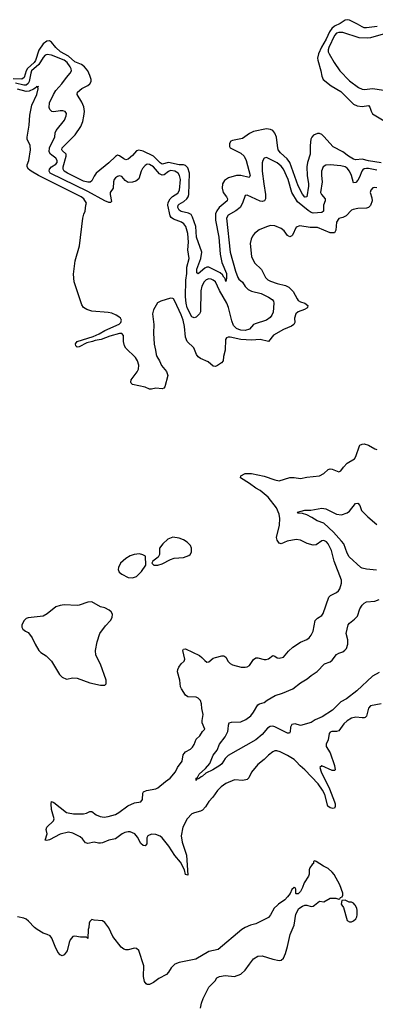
# Model space of a CAD drawing. Header units: inches. Extents: x 1473912 to 1647258, y 640388 to 773423.
# Tile 418 of 420: x 1594490 to 1597834, y 709068 to 718312. Entities that reach past the tile are written whole.
import ezdxf

# ---------------------------------------------------------------- set-up
doc = ezdxf.new("R2010")
doc.units = ezdxf.units.IN
doc.header["$MEASUREMENT"] = 0
doc.layers.add('B5790', color=7, linetype='Continuous')
doc.layers.add('B5791', color=7, linetype='Continuous')

msp = doc.modelspace()

# ---------------------------------------------------------------- linework, layer by layer
at = {"layer": 'B5790', "color": 5, "elevation": 720}
for points in [[(1596914.7, 710000), (1596884.7, 709970), (1596850, 709908), (1596830, 709882), (1596710, 709822.7), (1596662, 709810), (1596610, 709789.2), (1596578, 709770), (1596356.4, 709583.6), (1596270, 709562.7), (1596148.1, 709491.9), (1595990, 709459.8), (1595950, 709444), (1595913.4, 709410), (1595890.3, 709370), (1595870.9, 709349.1), (1595798, 709310), (1595750, 709273.3), (1595710, 709253.6), (1595690, 709254.5), (1595680.1, 709260.1), (1595663.3, 709283.3), (1595656, 709330), (1595657.6, 709430), (1595610, 709575.1), (1595590, 709591.6), (1595570, 709594), (1595510, 709580.5), (1595490, 709580.5), (1595470, 709585.6), (1595443.5, 709603.5), (1595366.6, 709706.6), (1595330, 709786), (1595290, 709837.2), (1595270, 709852), (1595190, 709858), (1595170, 709866), (1595150, 709846), (1595144.7, 709830), (1595142, 709790), (1595134, 709770), (1595130, 709686), (1595118, 709698), (1595062, 709698), (1595010, 709709.2), (1594990, 709705.2), (1594966.6, 709673.4), (1594956.3, 709650), (1594937.3, 709570), (1594910, 709534), (1594890, 709524), (1594870, 709534), (1594850, 709559), (1594822.9, 709610), (1594794, 709690), (1594778, 709710), (1594750, 709724.2), (1594710, 709735.8), (1594653.6, 709770), (1594628.3, 709790), (1594573.6, 709850), (1594550, 709866.6), (1594530, 709876.9), (1594470, 709891.2)], [(1596191.8, 709031.8), (1596199.4, 709080.6), (1596216.1, 709123.9), (1596270, 709230.7), (1596329, 709290), (1596343.7, 709316.3), (1596369.4, 709330.6), (1596420.9, 709339.1), (1596510, 709330.6), (1596570, 709353), (1596612, 709390), (1596650, 709446.8), (1596690, 709496), (1596730, 709520.7), (1596770, 709522.8), (1596870, 709490.7), (1596930, 709478.8), (1596950, 709482.8), (1596970, 709501), (1596990, 709544.7), (1597009.5, 709610), (1597035.1, 709724.9), (1597072.7, 709810), (1597086, 709914), (1597113.6, 709966.4), (1597149, 709991), (1597170, 709998), (1597190, 709998), (1597230, 709986.8), (1597250, 709990.8), (1597262.2, 710000)], [(1597520.5, 710000), (1597536, 709976), (1597570, 709854), (1597590, 709842), (1597610, 709842), (1597630, 709852), (1597650, 709872), (1597659, 709890), (1597664, 709910), (1597664, 709950), (1597659, 709970), (1597644.6, 710000)]]:
    msp.add_lwpolyline(points, dxfattribs=at)
at = {"layer": 'B5791', "color": 5}
for points, elevation in [([(1597850.7, 718249.3), (1597750, 718233.7), (1597730, 718235.5), (1597710, 718243.7), (1597668.1, 718270), (1597590, 718308.7), (1597570, 718311.7), (1597550, 718306.7), (1597503.4, 718276.6), (1597450, 718251.1), (1597424.9, 718230), (1597402.8, 718197.2), (1597371.7, 718128.3), (1597326.8, 718053.2), (1597299, 717990), (1597290.8, 717950.9), (1597293.1, 717933.1), (1597321.6, 717830), (1597330, 717783), (1597344.7, 717750), (1597418.5, 717690), (1597510, 717636.3), (1597630, 717517.7), (1597664.2, 717504.2), (1597710, 717497), (1597770, 717505.2), (1597783.6, 717490), (1597793.8, 717453.8), (1597808.9, 717428.9), (1597932.6, 717352.6)], 640), ([(1597890, 716966.4), (1597770, 716986.6), (1597710, 717002.3), (1597650, 716995.8), (1597630, 717001.7), (1597580.7, 717030), (1597530, 717072.5), (1597438, 717118), (1597350, 717216.4), (1597330, 717233.7), (1597310, 717243.5), (1597290, 717243.5), (1597253.9, 717226.1), (1597237.4, 717210), (1597227.8, 717190), (1597221.4, 717130), (1597221.9, 717050), (1597196, 716970), (1597189, 716930), (1597193, 716850), (1597207.3, 716770), (1597206.8, 716750), (1597191.4, 716648.6), (1597175.1, 716644.9), (1597170, 716645.5), (1597150, 716674.5), (1597110, 716750.8), (1597031.6, 716971.6), (1597006.1, 717006.1), (1596941.3, 717061.3), (1596922.1, 717090), (1596913.2, 717130), (1596905.2, 717210), (1596890, 717246.4), (1596869.9, 717269.9), (1596850, 717281.3), (1596810, 717286.5), (1596690, 717262.1), (1596650, 717242.3), (1596583.9, 717196.1), (1596490, 717178.2), (1596477.1, 717170), (1596463.3, 717150), (1596462.7, 717122.7), (1596470, 717109.3), (1596570, 717059.4), (1596602.5, 717030), (1596620.4, 716990), (1596657.1, 716850), (1596648.9, 716831.1), (1596570, 716849), (1596530, 716847.6), (1596454.3, 716825.7), (1596417, 716803), (1596397.6, 716770), (1596393.3, 716730), (1596403.5, 716690), (1596435, 716650), (1596445, 716630), (1596440.6, 716610), (1596365.6, 716550), (1596342.9, 716517.1), (1596333.1, 716490), (1596331.3, 716430), (1596364, 716270), (1596374.7, 716110), (1596392.3, 716032.3), (1596433.9, 715930), (1596435, 715885), (1596430, 715854), (1596422.7, 715882.7), (1596410, 715894), (1596397.1, 715917.1), (1596376, 715936), (1596270, 715989.3), (1596250, 715989.9), (1596230, 715980.2), (1596170, 715925.6), (1596155.1, 715935.1), (1596157.1, 715970), (1596194.4, 716070), (1596203.7, 716130), (1596152.1, 716270), (1596146.5, 716370), (1596116.7, 716456.7), (1596101.9, 716481.9), (1596076.9, 716496.9), (1596009.8, 716510), (1595990, 716522), (1595977.1, 716550), (1595980.2, 716570), (1595990, 716580.5), (1596033.6, 716606.4), (1596061.7, 716630), (1596074.9, 716650), (1596080.6, 716670), (1596085.8, 716870), (1596070, 716920.7), (1596050, 716942.3), (1596030, 716947.9), (1595990, 716948.5), (1595890, 716971.2), (1595830, 716955.8), (1595810, 716967.6), (1595748.8, 717030), (1595650, 717077.5), (1595610, 717087.4), (1595590, 717080.7), (1595550, 717036.2), (1595510, 717003.4), (1595490, 716997.5), (1595470, 717005), (1595430, 717035.1), (1595410, 717038.9), (1595390, 717026.6), (1595330, 716967.6), (1595210.3, 716870), (1595190, 716842.4), (1595170, 716797.6), (1595152.2, 716787.8), (1595130, 716787.5), (1595090, 716796.6), (1594940.8, 716870), (1594910, 716890.7), (1594898.8, 716910), (1594898.9, 716930), (1594927.5, 717030), (1594927.7, 717047.7), (1594890, 717083.5), (1594886.4, 717090), (1594889.9, 717110), (1595011.2, 717230), (1595065.6, 717310), (1595082.9, 717357.1), (1595094.2, 717405.8), (1595098.8, 717450), (1595094.2, 717494.2), (1595076.1, 717536.1), (1595029.7, 717610), (1595032.8, 717630), (1595074.7, 717665.3), (1595130, 717693.5), (1595150, 717709.3), (1595161.2, 717730), (1595163.8, 717750), (1595151.2, 717788.8), (1595130.5, 717830), (1595100.1, 717870), (1595070.2, 717890.2), (1595010, 717917.3), (1594950.1, 717970.1), (1594873.3, 718010), (1594829.7, 718049.7), (1594790, 718099.5), (1594770, 718111.7), (1594744.2, 718110), (1594710, 718086.5), (1594670, 718025.6), (1594640, 717930), (1594625.9, 717910), (1594565.2, 717854.8), (1594551, 717830), (1594532.6, 717770), (1594510, 717752.7), (1594430, 717757.4)], 640), ([(1597930, 718181.1), (1597790, 718140.2), (1597756.7, 718136.7), (1597681.8, 718141.8), (1597530, 718192.1), (1597490, 718192.3), (1597470, 718183.9), (1597450, 718162.3), (1597396.1, 718050), (1597390.2, 718030), (1597392.1, 718010), (1597399.2, 717990), (1597446.7, 717910), (1597500.8, 717830), (1597590, 717736.9), (1597676, 717676), (1597710, 717658.9), (1597730, 717657.1), (1597810, 717666.7), (1597910, 717651.6)], 660), ([(1597850, 716900.3), (1597770, 716916), (1597750, 716916), (1597730, 716912.4), (1597717.1, 716902.9), (1597707.1, 716890), (1597686.5, 716833.5), (1597670, 716804.5), (1597650, 716782.7), (1597630, 716781.6), (1597610.4, 716850), (1597590, 716890.7), (1597570, 716917.3), (1597550, 716929.8), (1597510, 716938.9), (1597410, 716949.7), (1597370, 716946.3), (1597344.9, 716930), (1597327.1, 716890), (1597327.1, 716850), (1597335, 716790), (1597320.2, 716690), (1597329.1, 716670), (1597363.5, 716630), (1597362.3, 716610), (1597347.2, 716570), (1597345.7, 716514.3), (1597330, 716501.4), (1597250, 716496.3), (1597230, 716503.2), (1597201.7, 716521.7), (1597101, 716601), (1597048.8, 716690), (1597014.2, 716810), (1596970, 716908.4), (1596950, 716935.3), (1596910, 716967.9), (1596830, 717009.6), (1596810, 717018), (1596790, 717013.2), (1596777.1, 716990), (1596771.8, 716968.2), (1596769.3, 716890.7), (1596784.5, 716770), (1596803, 716670), (1596802.2, 716630), (1596793.1, 716610), (1596770, 716603.5), (1596751.6, 716608.5), (1596630, 716664.2), (1596610, 716662.7), (1596585.6, 716590), (1596563.2, 716550), (1596523.5, 716516.5), (1596450, 716477.2), (1596434.2, 716450), (1596470, 716130.7), (1596518.9, 715950), (1596541.4, 715890), (1596550, 715877.3), (1596586.3, 715846.3), (1596610, 715808.1), (1596639.6, 715779.6), (1596670, 715762.4), (1596759.8, 715739.8), (1596830, 715708), (1596865, 715685), (1596875.6, 715670), (1596880.6, 715650), (1596873.7, 715566.3), (1596862.5, 715537.5), (1596845.5, 715514.5), (1596810, 715491.3), (1596703, 715457), (1596690, 715449.6), (1596652.2, 715407.8), (1596610, 715393.5), (1596570, 715397.3), (1596550, 715403.9), (1596530, 715414), (1596502, 715442), (1596484.1, 715484.1), (1596453.5, 715610), (1596439.2, 715650), (1596368.3, 715768.3), (1596330.6, 715850), (1596310, 715867.9), (1596290, 715876.3), (1596270, 715879.1), (1596243.2, 715870), (1596224.3, 715850), (1596202.6, 715810), (1596193.2, 715766.8), (1596189.5, 715570), (1596179.8, 715550), (1596150, 715520.5), (1596130, 715514.3), (1596110, 715521.7), (1596066.2, 715606.2), (1596054.5, 715650), (1596051, 715709), (1596053.8, 715866.2), (1596062.5, 715930), (1596060.6, 715990), (1596082.8, 716070), (1596072.7, 716150), (1596076.5, 716223.5), (1596070, 716303.7), (1596052.8, 716370), (1596035, 716395), (1596011.1, 716410), (1595937.7, 716437.7), (1595915.3, 716455.3), (1595906.2, 716470), (1595884.7, 716570), (1595885.7, 716594.3), (1595904.7, 716630), (1595927.7, 716652.3), (1595976.5, 716683.5), (1595993.3, 716710), (1596002.8, 716810), (1595994.1, 716850), (1595979.4, 716870), (1595950, 716888.7), (1595910, 716895.2), (1595890, 716885.9), (1595850, 716855.4), (1595830, 716852.6), (1595805, 716865), (1595750, 716929.9), (1595710, 716953), (1595690, 716954), (1595670, 716942.6), (1595645.7, 716914.3), (1595633.4, 716890), (1595610, 716818.7), (1595583.5, 716796.5), (1595550, 716785.6), (1595510, 716784.4), (1595480.7, 716800.7), (1595450, 716840.7), (1595430, 716846.6), (1595410, 716841), (1595390, 716826), (1595379.6, 716810), (1595373.8, 716790), (1595370.3, 716730), (1595342.6, 716690), (1595341.7, 716670), (1595355.1, 716604.9), (1595343.4, 716596.6), (1595330, 716596.2), (1595290, 716610.4), (1595130, 716697.8), (1594777.7, 716870), (1594767.9, 716890), (1594771.7, 716910), (1594790.3, 716929.7), (1594830, 716954), (1594841.8, 716970), (1594842.2, 716990), (1594830, 717011.1), (1594778.6, 717050), (1594769.1, 717070), (1594771.7, 717110), (1594781.8, 717138.2), (1594820.9, 717210), (1594822.6, 717250), (1594832.2, 717270), (1594911, 717370), (1594928, 717410), (1594929.6, 717429.6), (1594918, 717450), (1594896.8, 717456.8), (1594870, 717456.8), (1594810, 717446), (1594791.3, 717451.3), (1594774.5, 717470), (1594768.2, 717488.2), (1594771.1, 717530), (1594808.1, 717610), (1594830, 717646.3), (1594885.7, 717710), (1594929.5, 717770.5), (1594966.6, 717810), (1594976.1, 717830), (1594974.6, 717850), (1594964.3, 717870), (1594935.4, 717910), (1594910, 717931.8), (1594790, 717979.1), (1594750, 717984.3), (1594730, 717978.3), (1594710, 717956.5), (1594669.4, 717890), (1594602.8, 717830), (1594594.1, 717810), (1594578.8, 717730), (1594568.6, 717711.4), (1594550, 717698.3), (1594530, 717697.1), (1594450, 717717)], 660), ([(1597850, 716734), (1597830, 716737), (1597810, 716732.3), (1597790.8, 716710), (1597785.5, 716690), (1597800.6, 716640.6), (1597804.9, 716610), (1597790, 716567), (1597770.3, 716549.8), (1597750, 716543), (1597670, 716537.7), (1597624.7, 716530), (1597610, 716522.7), (1597558.8, 716470), (1597530, 716454), (1597490, 716445.6), (1597470.3, 716410), (1597463.2, 716336.8), (1597450, 716309.7), (1597410, 716311.7), (1597290, 716360.4), (1597221.1, 716361.1), (1597123.4, 716376.6), (1597090, 716365.2), (1597056.3, 716290), (1597050, 716281.2), (1597030, 716272.7), (1597010, 716287), (1596976.3, 716330), (1596950, 716352.4), (1596890, 716376.8), (1596850, 716380.5), (1596810, 716368), (1596742.5, 716337.5), (1596696.9, 716303.1), (1596679.3, 716280.7), (1596665.7, 716250), (1596658.3, 716210), (1596670.3, 716090), (1596698.7, 716030), (1596765.1, 715965.1), (1596802.6, 715890), (1596824.4, 715870), (1596850, 715856.9), (1596910, 715833.6), (1596990, 715816.2), (1597022.1, 715802.1), (1597061.3, 715761.3), (1597098.2, 715690), (1597110, 715675.2), (1597130, 715662.8), (1597171.7, 715650), (1597198.9, 715630), (1597197.8, 715610), (1597190, 715602.9), (1597167.4, 715590), (1597108.9, 715570), (1597085.8, 715550), (1597075.2, 715510), (1597076.2, 715470), (1597067.6, 715450), (1597045.7, 715434.3), (1596970, 715402.5), (1596878.2, 715350), (1596830.2, 715289.8), (1596750, 715308.2), (1596670, 715302.8), (1596570, 715310.7), (1596470.2, 715329.8), (1596449.2, 715330.8), (1596434.6, 715325.4), (1596424.9, 715310), (1596422.2, 715210), (1596406, 715150), (1596402.2, 715110), (1596387.9, 715090), (1596350, 715064), (1596330, 715055.9), (1596310, 715060.3), (1596261.3, 715101.3), (1596190.3, 715130.3), (1596170, 715145.2), (1596152.2, 715170), (1596127.6, 715230), (1596064.1, 715290), (1596048.8, 715330), (1596040.2, 715430), (1596027.8, 715490), (1596010, 715539.7), (1595950, 715669.4), (1595935.1, 715690), (1595930, 715695.1), (1595910, 715697.3), (1595817.3, 715670), (1595785.6, 715654.4), (1595750, 715587), (1595740.6, 715550), (1595750.9, 715450), (1595749.2, 715369.2), (1595755.4, 715264.6), (1595768.9, 715210), (1595772.3, 715170), (1595779.6, 715150), (1595804.6, 715110), (1595824.3, 715064.3), (1595870, 715008.8), (1595884, 714970), (1595853.9, 714866.1), (1595846.4, 714853.6), (1595830, 714845.8), (1595770, 714852.8), (1595730, 714841.8), (1595710, 714844.2), (1595670, 714863.2), (1595550, 714887.8), (1595539.5, 714899.5), (1595534.8, 714910), (1595539.5, 714930), (1595595.4, 715004.6), (1595607.9, 715030), (1595609.9, 715070), (1595597.6, 715110), (1595579.4, 715139.4), (1595490, 715227.1), (1595476.2, 715250), (1595466.9, 715290), (1595467.4, 715347.4), (1595450, 715365.3), (1595430, 715365.8), (1595339.3, 715340.7), (1595255.6, 715310), (1595198.9, 715301.1), (1595174, 715290), (1595122.4, 715277.6), (1595050, 715241.5), (1595030, 715238.3), (1595017.8, 715250), (1595013.7, 715270), (1595029.6, 715290.4), (1595181.8, 715338.2), (1595238.2, 715361.8), (1595290, 715395), (1595426.4, 715453.6), (1595441.7, 715470), (1595446.4, 715490), (1595436.8, 715510), (1595422.6, 715522.6), (1595399, 715539), (1595356.7, 715556.7), (1595323.1, 715563.1), (1595170, 715575.2), (1595123.1, 715590), (1595089.6, 715610), (1595073.4, 715633.4), (1595004.2, 715850), (1594997.7, 715922.3), (1595012.3, 716047.7), (1595052.3, 716190), (1595085.6, 716450), (1595093.6, 716486.4), (1595106.3, 716513.7), (1595112.7, 716570), (1595119.3, 716590), (1595093.6, 716630), (1595069.1, 716650), (1594668.3, 716848.3), (1594599.1, 716890), (1594574.8, 716910), (1594560.3, 716930), (1594559.2, 716950), (1594575, 716990), (1594590.7, 717090), (1594589.7, 717130), (1594561.1, 717190), (1594560.4, 717210), (1594578.5, 717321.5), (1594585.5, 717414.5), (1594605.4, 717510), (1594650.6, 717610), (1594662.7, 717662.7), (1594661.2, 717678.8), (1594666, 717686), (1594658, 717682), (1594650, 717686), (1594644.4, 717675.6), (1594620.9, 717659.1), (1594578.8, 717641.2), (1594550, 717638.1), (1594470, 717660.1)], 680), ([(1597890.2, 711889.8), (1597788, 711870), (1597768.7, 711850), (1597750, 711772.7), (1597738.2, 711761.8), (1597730, 711756.9), (1597710, 711756.4), (1597650, 711763.5), (1597610, 711753.7), (1597570, 711729.7), (1597538.2, 711701.8), (1597490, 711636.9), (1597470, 711629.7), (1597426.8, 711630), (1597410, 711623), (1597398.9, 711610), (1597390, 711552.7), (1597371.1, 711510), (1597372.3, 711490), (1597410.1, 711430.1), (1597449, 711310), (1597457.1, 711270), (1597450, 711262), (1597430, 711262.6), (1597330, 711306.6), (1597313.4, 711290), (1597326.5, 711250), (1597405, 711090), (1597451.7, 710970), (1597456.4, 710950), (1597455.5, 710924.5), (1597450.5, 710909.5), (1597434.9, 710905.1), (1597410, 710912.3), (1597388.5, 710930), (1597359.6, 711039.6), (1597338.9, 711078.9), (1597297.3, 711137.3), (1597170, 711268.3), (1597126.6, 711306.6), (1597090, 711348.7), (1597070, 711366.2), (1597010, 711403), (1596938.2, 711438.2), (1596907, 711447), (1596890, 711447.1), (1596870, 711439.8), (1596830, 711408.5), (1596790, 711366), (1596730, 711319.7), (1596671.6, 711248.4), (1596645, 711195), (1596630, 711177.4), (1596590, 711170.8), (1596510, 711174.8), (1596430, 711142), (1596384.9, 711110), (1596350, 711074.5), (1596306.8, 711013.2), (1596268.6, 710971.4), (1596238.9, 710921), (1596210.2, 710889.8), (1596190, 710880.3), (1596133.2, 710866.8), (1596110, 710855.6), (1596064, 710810), (1596025.3, 710730), (1596008.4, 710650), (1596018, 710590), (1596058.8, 710470), (1596070, 710282), (1596050, 710286.6), (1596039.2, 710330), (1596003, 710403), (1595950, 710466.4), (1595891.5, 710551.5), (1595828.7, 710630), (1595810, 710646.8), (1595770, 710663.5), (1595730, 710664.5), (1595695.8, 710650), (1595686.4, 710630), (1595685.2, 710574.8), (1595670, 710556.4), (1595650, 710557.8), (1595630, 710578), (1595597.4, 710637.4), (1595573, 710670), (1595530, 710687.8), (1595510, 710688.6), (1595479.1, 710680.9), (1595452.7, 710667.3), (1595390, 710623.1), (1595330, 710609.8), (1595270, 710583.1), (1595250, 710579.8), (1595230, 710579.7), (1595190, 710591.3), (1595130, 710578.7), (1595121.4, 710581.5), (1595110, 710585.6), (1595082.2, 710622.2), (1595060.5, 710640.5), (1594990, 710674), (1594950, 710685.1), (1594870, 710665.3), (1594770, 710611.3), (1594746.3, 710606.3), (1594729.5, 710610), (1594747.8, 710670), (1594740.9, 710710), (1594746, 710730), (1594809.6, 710790), (1594815.6, 710810), (1594790, 710898), (1594785.6, 710950), (1594790, 710971.3), (1594810, 710962.8), (1594930, 710870.4), (1594945.7, 710865.7), (1594997.6, 710857.6), (1595090, 710858), (1595117.1, 710862.9), (1595150, 710877.6), (1595170, 710878.4), (1595210, 710847.6), (1595247.3, 710830), (1595285.8, 710825.8), (1595320.9, 710830), (1595390, 710851.2), (1595423, 710870), (1595508.3, 710931.7), (1595570, 710958.5), (1595629.7, 710970.3), (1595644.2, 710990), (1595647.6, 711050), (1595655.6, 711064.4), (1595683, 711077), (1595770, 711090.2), (1595790, 711099.7), (1595860.5, 711159.5), (1595905.3, 711190), (1595956.1, 711250), (1595975.7, 711290), (1596017.8, 711350), (1596028.3, 711410), (1596036.2, 711423.8), (1596050, 711437.5), (1596095.9, 711464.1), (1596116.7, 711483.3), (1596131.5, 711508.5), (1596150, 711558.2), (1596182.9, 711590), (1596210, 711630.5), (1596232.3, 711650), (1596207.5, 711710), (1596205.8, 711734.2), (1596215.4, 711790), (1596204.3, 711844.3), (1596201.1, 711890), (1596190, 711921), (1596170, 711942), (1596150, 711951.2), (1596070, 711955.6), (1596050, 711972), (1596011.3, 712030), (1596003, 712050), (1595996.3, 712110), (1595972.9, 712190), (1595976.5, 712210), (1595987.7, 712232.3), (1596010, 712263.7), (1596038, 712290), (1596042, 712310), (1596024.7, 712390), (1596030, 712402.8), (1596050, 712404.9), (1596182, 712342), (1596204.5, 712324.4), (1596230, 712295.3), (1596250, 712281.7), (1596270, 712283.7), (1596310, 712316.4), (1596330, 712325.3), (1596390, 712340.5), (1596410, 712340.5), (1596428.4, 712328.4), (1596450, 712286.8), (1596470, 712266.8), (1596490, 712256), (1596574.4, 712234.4), (1596610, 712232.4), (1596630, 712236.4), (1596650, 712248.4), (1596690, 712306), (1596710, 712320.7), (1596730, 712322), (1596790, 712306.4), (1596806.6, 712306.6), (1596830, 712312.2), (1596870, 712342), (1596890, 712335.5), (1596910, 712321.6), (1596930, 712316.4), (1596970, 712328.2), (1597016.8, 712383.2), (1597058, 712422), (1597130.9, 712469.1), (1597190, 712493), (1597211.6, 712510), (1597230, 712533), (1597249.7, 712570), (1597269.8, 712670.2), (1597290, 712694.4), (1597330, 712719.3), (1597342.7, 712737.3), (1597396.2, 712890), (1597412.7, 712907.3), (1597470, 712934.4), (1597488.6, 712951.4), (1597499.7, 712970), (1597517.5, 713022.5), (1597516.4, 713050), (1597448.1, 713228.1), (1597423.2, 713330), (1597391.9, 713390), (1597376.2, 713410), (1597350, 713422.7), (1597330, 713418.5), (1597277.2, 713382.8), (1597250, 713379.1), (1597193.8, 713393.8), (1597130, 713427), (1597090, 713431.6), (1597004.8, 713415.2), (1596950, 713391.8), (1596930, 713397), (1596910, 713425.2), (1596906.6, 713450), (1596932.8, 713567.2), (1596935.4, 713630), (1596930.5, 713670), (1596905.7, 713730), (1596825.6, 713830), (1596750, 713890.4), (1596710, 713912.3), (1596650, 713958.8), (1596566, 714010), (1596569.2, 714030), (1596610, 714051.8), (1596669.7, 714050.3), (1596790, 714026.5), (1596889.5, 713990.5), (1596930, 713983.8), (1597030, 714014.9), (1597070, 714015.5), (1597130, 714003.1), (1597190, 714017.6), (1597309.3, 714030.7), (1597350, 714050.8), (1597390, 714090.6), (1597410, 714096.3), (1597430, 714093.4), (1597490, 714068), (1597510, 714075.5), (1597533.7, 714110), (1597570, 714147.7), (1597637.2, 714190), (1597651.6, 714210), (1597684.4, 714310), (1597690, 714317), (1597710, 714325.7), (1597730, 714328.8), (1597770, 714318.5), (1597830, 714282.3), (1597850, 714275.6)], 680), ([(1597843.9, 713143.9), (1597750, 713151.9), (1597710, 713162.7), (1597698.7, 713170), (1597588.8, 713270), (1597570, 713303.6), (1597537, 713390), (1597517.4, 713417.4), (1597441.2, 713501.2), (1597350, 713585.1), (1597286, 713606), (1597238.6, 713638.6), (1597190, 713663.9), (1597150, 713675.1), (1597110, 713679), (1597102.7, 713690), (1597170, 713708.5), (1597227.8, 713707.8), (1597330, 713726.5), (1597370, 713718.5), (1597470, 713670.2), (1597516, 713664), (1597570, 713681.3), (1597590, 713697.6), (1597646.9, 713770), (1597670, 713772), (1597687.3, 713750), (1597705.4, 713705.4), (1597763.5, 713643.5), (1597850, 713572.4)], 660), ([(1597870, 712182.6), (1597806.4, 712150), (1597659.5, 712010), (1597562.7, 711937.3), (1597510, 711908.8), (1597430.6, 711829.4), (1597333.8, 711766.2), (1597270, 711740.3), (1597230, 711715.3), (1597130, 711686), (1597080.1, 711700.1), (1597050, 711694.7), (1597035.3, 711670), (1597033.3, 711626.7), (1597026.8, 711613.2), (1597010, 711615.1), (1596890, 711673), (1596870, 711678.5), (1596844, 711676), (1596820.6, 711659.4), (1596770, 711601), (1596710, 711552.8), (1596450, 711403.8), (1596423.9, 711376.1), (1596390, 711324.8), (1596373.6, 711310), (1596305.3, 711270), (1596241, 711239), (1596210.3, 711210), (1596195.8, 711204.2), (1596181, 711190), (1596162.7, 711182.7), (1596152, 711188), (1596148.7, 711170), (1596149.5, 711190), (1596161.2, 711198.8), (1596178, 711230), (1596237.8, 711282.2), (1596277.4, 711330), (1596310, 711406.8), (1596346.2, 711453.8), (1596368.2, 711510), (1596421.5, 711578.5), (1596446.3, 711630), (1596451.6, 711650), (1596452.3, 711690), (1596459, 711710), (1596482.8, 711717.2), (1596570, 711721.1), (1596617.8, 711742.2), (1596663.5, 711776.5), (1596689.6, 711810), (1596730, 711878.8), (1596744, 711890), (1596790, 711902), (1596816.3, 711923.7), (1596892.7, 711967.3), (1596961, 711990), (1597057.2, 712030), (1597130, 712086.5), (1597194.6, 712125.4), (1597230, 712156.5), (1597287, 712193), (1597355.4, 712264.6), (1597410, 712284.9), (1597430, 712299.3), (1597470, 712352.4), (1597490, 712365.3), (1597530, 712378.4), (1597548.4, 712391.5), (1597562.4, 712410), (1597575.1, 712450), (1597575.4, 712490), (1597560.4, 712550), (1597579.7, 712630), (1597592.9, 712647.1), (1597637.4, 712682.6), (1597666.6, 712713.4), (1597690, 712780.5), (1597710, 712815.8), (1597730, 712834.9), (1597750, 712845.7), (1597830, 712853.8), (1597870, 712867.9)], 660), ([(1597262.2, 710000), (1597310, 710036), (1597350, 710031), (1597410, 710064), (1597463.6, 710063.6), (1597490, 710054), (1597502, 710058), (1597506, 710070), (1597522, 710078), (1597527.3, 710092.7), (1597527.3, 710112.7), (1597501.2, 710190), (1597447.2, 710287.2), (1597430, 710309), (1597390, 710344), (1597345.8, 710365.8), (1597278, 710410), (1597265.4, 710414.6), (1597254, 710410), (1597252, 710390), (1597239.6, 710380.4), (1597218, 710350), (1597211.3, 710330), (1597211.3, 710290), (1597204.7, 710270), (1597164.7, 710210), (1597150, 710166), (1597130, 710126), (1597110, 710106), (1597090, 710106), (1597086, 710110), (1597086, 710150), (1597082, 710162), (1597070, 710166), (1597050, 710146), (1597034, 710110), (1597010, 710078), (1596982, 710050), (1596924.7, 710010), (1596914.7, 710000)], 720), ([(1597644.6, 710000), (1597643.1, 710003.1), (1597630, 710018), (1597610, 710028), (1597588.4, 710028.4), (1597550, 710046), (1597518, 710042), (1597514, 710010), (1597520.5, 710000)], 720)]:
    msp.add_lwpolyline(points, dxfattribs=dict(at, elevation=elevation))
at = {"layer": 'B5791', "color": 5, "elevation": 720}
for points in [[(1595930, 713454), (1595883.4, 713436.6), (1595834.8, 713390), (1595806, 713350), (1595804.7, 713290), (1595793.7, 713266.3), (1595742, 713230), (1595732, 713210), (1595751.6, 713191.6), (1595790, 713191), (1595830, 713202.8), (1595910, 713244), (1595943.6, 713256.4), (1596030, 713263.8), (1596079.3, 713280.7), (1596092.7, 713290), (1596107.3, 713312.7), (1596107.3, 713350), (1596095.8, 713375.8), (1596066, 713406), (1596030, 713427.8), (1595990, 713443.6)], [(1595616.5, 713296.5), (1595567.5, 713292.5), (1595530, 713277.2), (1595490, 713254), (1595438.8, 713210), (1595419.1, 713170), (1595417.3, 713150), (1595426.2, 713126.2), (1595450, 713107.3), (1595510, 713074.8), (1595550, 713073.4), (1595590, 713086), (1595637.2, 713130), (1595678, 713190), (1595674, 713274), (1595649.1, 713289.1)], [(1595170, 712846.6), (1595130, 712843.7), (1595050, 712815.1), (1595030, 712812), (1594910, 712819.7), (1594870, 712813), (1594830, 712798.4), (1594750, 712735.1), (1594710, 712712), (1594570, 712697.2), (1594550, 712689), (1594531, 712670), (1594511, 712630), (1594511, 712610), (1594521, 712590), (1594546, 712570), (1594570, 712558.8), (1594584.1, 712544.1), (1594607.3, 712510), (1594634.8, 712450), (1594671, 712390), (1594690.5, 712370.5), (1594739.9, 712339.9), (1594790, 712291), (1594866, 712166), (1594890, 712138.8), (1594930, 712122), (1594990, 712134), (1595030, 712130.7), (1595150, 712086.8), (1595250, 712064), (1595290, 712066), (1595302, 712078), (1595302.7, 712110), (1595250, 712262), (1595205.8, 712345.8), (1595204.5, 712390), (1595218.4, 712470), (1595243.6, 712550), (1595297.2, 712622.7), (1595343.7, 712670), (1595359.1, 712700.9), (1595362.7, 712730), (1595351.6, 712751.6), (1595333.2, 712770), (1595290, 712789.4), (1595250, 712800.9)]]:
    msp.add_lwpolyline(points, close=True, dxfattribs=at)

doc.saveas('drawing.dxf')
